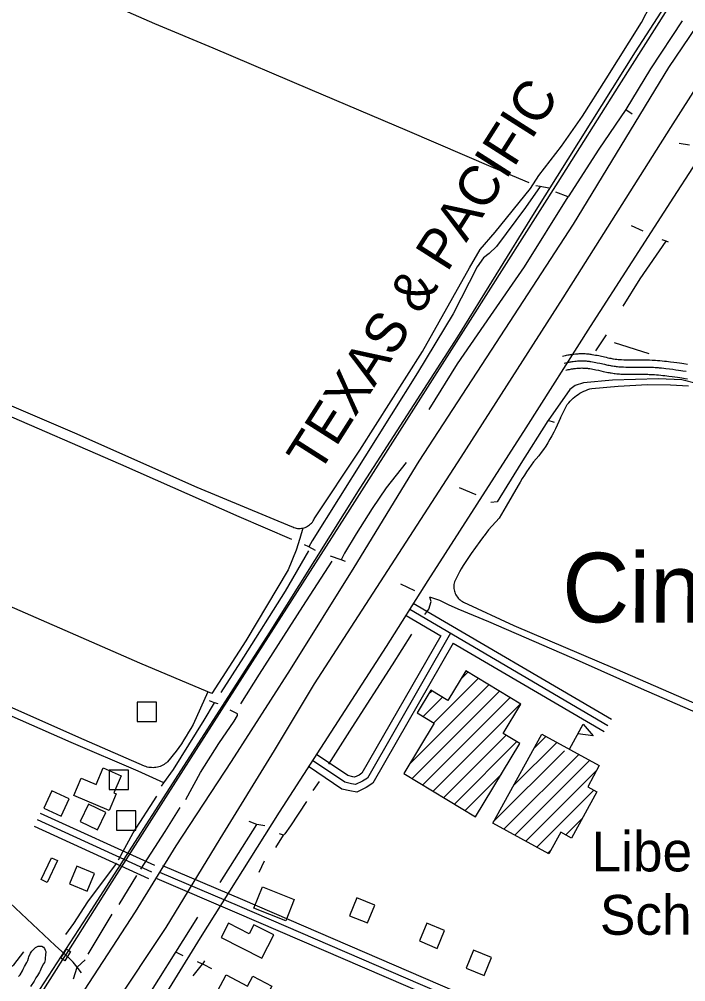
# Model space of a CAD drawing. Extents: x 3297735 to 3335592, y 670436 to 695807.
# Drawn here: x 3309705 to 3311094, y 687985 to 689991 of the extents above; entities that cross this region are included whole.
import ezdxf

# ---------------------------------------------------------------- set-up
doc = ezdxf.new("R2010")
doc.units = 0
for name, color, linetype in [('V-BLDG-IDEN', 7, 'Continuous'), ('V-BLDG-OTLN', 7, 'Continuous'), ('V-BRDG-OTLN', 7, 'Continuous'), ('V-DTCH-CNTR', 7, 'Continuous'), ('V-RAIL-IDEN', 7, 'Continuous'), ('V-RAIL-TRAK', 7, 'Continuous'), ('V-ROAD-CNTR', 7, 'Continuous'), ('V-SITE-VEGE', 7, 'Continuous'), ('V-TOPO-GNAM-IDEN', 7, 'Continuous'), ('V-TOPO-SHOR', 7, 'Continuous')]:
    doc.layers.add(name, color=color, linetype=linetype)

msp = doc.modelspace()

# ---------------------------------------------------------------- linework, layer by layer
at = {"layer": 'V-BLDG-OTLN'}
for p, q in [((3310625.6, 688616.3), (3310639.5, 688630.2)), ((3310518.3, 688438.3), (3310683.6, 688603.6)), ((3310568.8, 688524.1), (3310661.5, 688616.9)), ((3310523.7, 688408.3), (3310705.6, 688590.3)), ((3310557.2, 688583.3), (3310565.2, 688591.3)), ((3310545.8, 688395), (3310727.7, 688577)), ((3310546.7, 688537.4), (3310587.3, 688578)), ((3310567.8, 688381.7), (3310749.7, 688563.7)), ((3310851.3, 688469.3), (3310880.1, 688521.9)), ((3310589.9, 688368.4), (3310720, 688498.6)), ((3310611.9, 688355.1), (3310742, 688485.3)), ((3310734.9, 688393.4), (3310825.1, 688483.6)), ((3310777.8, 688471.6), (3310802.3, 688496.1)), ((3310692.8, 688317.7), (3310841.1, 688466)), ((3310714.8, 688302.6), (3310870.8, 688458.5)), ((3310737.7, 688290.1), (3310893.6, 688446)), ((3310760.5, 688277.5), (3310908.2, 688425.3)), ((3310634, 688341.8), (3310709.8, 688417.6)), ((3310783.4, 688265), (3310902.4, 688384)), ((3310844.3, 688290.6), (3310878.3, 688324.6)), ((3310806.2, 688252.5), (3310813.6, 688259.9))]:
    msp.add_line(p, q, dxfattribs=at)
for points in [[(3310656, 688328.5), (3310748.3, 688481.5), (3310713.6, 688502.4), (3310750.3, 688563.3), (3310635.4, 688632.6), (3310598.4, 688571.2), (3310562.9, 688592.7), (3310534.1, 688545), (3310569.7, 688523.5), (3310506.5, 688418.7)], [(3309951, 688527.5), (3309991, 688527.5), (3309991, 688567.5), (3309951, 688567.5)], [(3310880.1, 688521.9), (3310900.8, 688497.3), (3310869, 688501.6)], [(3310692, 688315.1), (3310793.8, 688500.8), (3310913.6, 688435.1), (3310889.5, 688391.1), (3310908.9, 688380.4), (3310856.1, 688284.1), (3310833.6, 688296.4), (3310808.8, 688251.1)], [(3309865.2, 688395.6), (3309880, 688430.3), (3309917.5, 688414.2), (3309902.3, 688378.6), (3309907.1, 688376.5), (3309892.2, 688341.8), (3309818.9, 688373.2), (3309834.2, 688408.9)], [(3309892.7, 688385.6), (3309932.7, 688385.6), (3309932.7, 688425.6), (3309892.7, 688425.6)], [(3309756, 688346.6), (3309792.2, 688329.5), (3309809.3, 688365.6), (3309773.1, 688382.8)], [(3309832, 688318.4), (3309868.2, 688301.3), (3309885.3, 688337.4), (3309849.2, 688354.5)], [(3309907.8, 688300.7), (3309947.8, 688300.7), (3309947.8, 688340.7), (3309907.8, 688340.7)], [(3309750.8, 688197.8), (3309772.2, 688243), (3309784.8, 688237), (3309763.5, 688191.8)], [(3309861.9, 688210.1), (3309825, 688225.5), (3309809.6, 688188.6), (3309846.5, 688173.2)], [(3310260.2, 688111.4), (3310193.8, 688137.8), (3310211.7, 688182.7), (3310278.1, 688156.2)], [(3310393.5, 688122.3), (3310430.5, 688107.1), (3310445.8, 688144.1), (3310408.8, 688159.3)], [(3310126, 688076.9), (3310210.3, 688033.6), (3310235.2, 688082.2), (3310193.8, 688103.4), (3310184, 688084.4), (3310141.1, 688106.4)], [(3310538.9, 688069.5), (3310575.9, 688054.2), (3310591.2, 688091.2), (3310554.2, 688106.5)], [(3310636.6, 688013.1), (3310673.6, 687997.9), (3310688.8, 688034.9), (3310651.8, 688050.1)], [(3310136.4, 687999), (3310181, 687975.3), (3310192.1, 687996.1), (3310231.1, 687975.3), (3310198.2, 687913.5), (3310167.9, 687929.7), (3310171.5, 687936.6), (3310118.2, 687965)]]:
    msp.add_lwpolyline(points, close=True, dxfattribs=at)
at = {"layer": 'V-BRDG-OTLN'}
msp.add_lwpolyline([(3309808.1, 688050), (3309811.8, 688047.7), (3309800, 688028.4), (3309796, 688030.8), (3309791.7, 688033.4), (3309803.5, 688052.8)], close=True, dxfattribs=at)
at = {"layer": 'V-DTCH-CNTR'}
for points in [[(3310295.8, 688930.4), (3310298.4, 688931.1), (3310300.9, 688931.9), (3310303.4, 688933), (3310305.8, 688934.2), (3310308.1, 688935.7), (3310310.2, 688937.3), (3310312.2, 688939.1), (3310314.1, 688941), (3310315.8, 688943.1), (3310317.4, 688945.2), (3310318.7, 688947.6), (3310319.9, 688950), (3310414.7, 689092.6), (3310545.5, 689298.8), (3310643.4, 689472.9), (3310665.8, 689511.2), (3310697, 689547.7), (3310770.1, 689638.8), (3310788, 689665.8), (3310835.2, 689726.5), (3310879, 689789.1), (3310928.3, 689867.4), (3311001.7, 689984.9), (3311020.6, 690020.6)], [(3309382.6, 689319.9), (3309443.7, 689290.3), (3309820.5, 689129.3), (3310075.2, 689015.4), (3310272.3, 688933.9), (3310274.8, 688932.7), (3310277.2, 688931.7), (3310279.8, 688930.9), (3310282.4, 688930.3), (3310285.1, 688929.9), (3310287.8, 688929.7), (3310290.5, 688929.7), (3310293.1, 688930), (3310295.8, 688930.4)], [(3310832.7, 689160.5), (3310844.6, 689184.2), (3310847.1, 689187.9), (3310849.9, 689191.4), (3310852.8, 689194.8), (3310855.9, 689198), (3310859.1, 689201.1), (3310862.5, 689204), (3310866, 689206.7), (3310869.7, 689209.3), (3310873.5, 689211.6), (3310877.4, 689213.8), (3310881.4, 689215.8), (3310885.5, 689217.6), (3310889.6, 689219.1), (3310893.9, 689220.5), (3310898.2, 689221.6), (3310953.2, 689226.2), (3311014.4, 689229.9), (3311062.2, 689229.2), (3311099.4, 689227)], [(3310832.7, 689160.5), (3310829.6, 689152.7), (3310826.2, 689145.1), (3310822.7, 689137.6), (3310819, 689130.2), (3310815, 689122.8), (3310810.9, 689115.6), (3310806.6, 689108.5), (3310802, 689101.5), (3310797.3, 689094.6), (3310792.5, 689087.9), (3310787.4, 689081.3), (3310782, 689074.8), (3310776.8, 689068.3), (3310771.8, 689061.6), (3310766.9, 689054.7), (3310762.1, 689047.8), (3310757.6, 689040.7), (3310753.2, 689033.6), (3310749, 689026.3), (3310744.9, 689018.9), (3310719.6, 688975.8), (3310705.1, 688951.2), (3310682.6, 688926.7), (3310673.5, 688914.6), (3310672.5, 688913.2)], [(3310098.2, 688588.9), (3309956.2, 688648.9), (3309595.1, 688806.2), (3309330.9, 688922.8), (3309246, 688966.4)], [(3310295.8, 688930.4), (3310289.4, 688908.6), (3310282, 688884.1), (3310265.7, 688843.1), (3310176.9, 688695.1), (3310106.2, 688585.5), (3310098.2, 688588.9)], [(3310672.5, 688913.2), (3310664.5, 688902.3), (3310655.7, 688889.9), (3310647, 688877.4), (3310638.6, 688864.8), (3310630.2, 688852.1), (3310626.2, 688845.6), (3310622.4, 688839), (3310618.7, 688832.3), (3310615.3, 688825.5), (3310612.1, 688818.6), (3310611.4, 688815.9), (3310610.9, 688813.1), (3310610.7, 688810.3), (3310610.6, 688807.5), (3310610.8, 688804.7), (3310611.2, 688801.9), (3310611.9, 688799.2), (3310612.7, 688796.5), (3310613.7, 688793.8), (3310615, 688791.3), (3310616.4, 688788.9), (3310618.1, 688786.6), (3310619.9, 688784.4), (3310621.8, 688782.4), (3310623.9, 688780.6), (3310626.2, 688778.9), (3310628.6, 688777.4), (3310631.1, 688776.1), (3310735.8, 688727.5), (3310946.4, 688638), (3311142.9, 688552.1)], [(3310098.2, 688588.9), (3310067.2, 688521.2), (3310062.7, 688512.9), (3310058, 688504.7), (3310053.1, 688496.6), (3310048, 688488.6), (3310042.8, 688480.7), (3310037.4, 688473), (3310031.8, 688465.3), (3310026, 688457.8), (3310020.1, 688450.4), (3310014, 688443.2), (3310011.8, 688441.2), (3310009.4, 688439.3), (3310006.9, 688437.6), (3310004.2, 688436.1), (3310001.5, 688434.8), (3309998.7, 688433.6), (3309995.8, 688432.7), (3309992.9, 688431.9), (3309989.9, 688431.3), (3309986.9, 688431), (3309983.9, 688430.8), (3309980.9, 688430.9), (3309977.9, 688431.1), (3309974.9, 688431.5), (3309971.9, 688432.2), (3309969, 688433), (3309966.2, 688434.1), (3309840.4, 688488.8), (3309609.9, 688590.9)]]:
    msp.add_lwpolyline(points, dxfattribs=at)
at = {"layer": 'V-RAIL-TRAK'}
msp.add_line((3309796, 688030.8), (3309808.1, 688050), dxfattribs=at)
for points in [[(3309808.1, 688050), (3309899, 688193.2), (3310015.6, 688376), (3310202, 688668.6), (3310394.6, 688970), (3310645.2, 689363.7), (3310827.9, 689652), (3310955.4, 689853.2), (3311056.6, 690012.8)], [(3309629.7, 687768.9), (3309711.7, 687897.9), (3309796, 688030.8)]]:
    msp.add_lwpolyline(points, dxfattribs=at)
at = {"layer": 'V-ROAD-CNTR'}
for points in [[(3307989.7, 685203.5), (3308196.3, 685525.3), (3308404.7, 685852.9), (3308557.6, 686090.2), (3308674.9, 686277), (3308927, 686671.8), (3309096.4, 686945.4), (3309283.1, 687231.7), (3309430.3, 687466.7), (3309581.3, 687700.8), (3309711.8, 687912.5), (3309856.5, 688135.1), (3310066.7, 688463.2), (3310226.6, 688711.8), (3310415.6, 689013.7), (3310618.8, 689329.5), (3310778.8, 689588), (3310989.4, 689923.2), (3311166.1, 690197.8)], [(3308174.9, 685226), (3308263.5, 685367.6), (3308435.7, 685641.8), (3308647, 685964.7), (3308793.7, 686193.8), (3308928.9, 686412.8), (3309036.3, 686579.5), (3309149, 686751.1), (3309260.9, 686938.2), (3309393.9, 687135), (3309494.1, 687288.1), (3309584.7, 687440.3), (3309680.4, 687587.1), (3309796.5, 687774.4), (3309900.6, 687931.7), (3310011.1, 688097.3), (3310123.4, 688282.6), (3310236.9, 688466.8), (3310320.4, 688605.6), (3310625.8, 689078.4), (3310838.6, 689410.5), (3311062.6, 689765.7), (3311277.2, 690103)], [(3311173.2, 690061.5), (3311058.2, 689890.8), (3310859.1, 689563.9), (3310688.1, 689301.1), (3310537.7, 689070.3), (3310402, 688848), (3310269.4, 688635.5), (3310146.3, 688443.6), (3310031.2, 688268.1), (3309946.4, 688130.1), (3309811.6, 687923.1), (3309637.7, 687650.2)], [(3311312.8, 690002.2), (3311226.4, 689864.9), (3311068.1, 689620.5), (3310895, 689350.5), (3310760.4, 689139.4), (3310556.2, 688820.9), (3310469.9, 688683.7), (3310246.8, 688338.2), (3310082.3, 688075.9), (3309879.2, 687746.8), (3309683.2, 687442.4), (3309531.2, 687196.5), (3309314, 686854.6), (3309239, 686744.1), (3309102.9, 686531.9), (3308983.8, 686348.9), (3308876.7, 686179.2), (3308718, 685929.8), (3308580.9, 685718.4), (3308449.6, 685508), (3308374.1, 685384.2), (3308315.9, 685291.6)], [(3310837.2, 689289), (3310840.1, 689289.7), (3310843, 689290.3), (3310845.7, 689290.9), (3310848.2, 689291.4), (3310850.6, 689291.8), (3310852.8, 689292.2), (3310855, 689292.5), (3310857, 689292.8), (3310860.7, 689293.2), (3310864, 689293.6), (3310866.9, 689293.8), (3310869.4, 689294), (3310871.6, 689294.1), (3310873.6, 689294.2), (3310877, 689294.3), (3310879.6, 689294.2), (3310881.5, 689294.2), (3310884.4, 689294.1), (3310887.3, 689293.9), (3310889.7, 689293.7), (3310892, 689293.5), (3310894.3, 689293.2), (3310896.4, 689292.9), (3310898.5, 689292.6), (3310902.4, 689292), (3310906.1, 689291.3), (3310909.4, 689290.7), (3310912.6, 689290), (3310918.3, 689288.7), (3310928.2, 689286.5), (3310931.7, 689285.7), (3310934.8, 689285), (3310937.5, 689284.5), (3310939.9, 689284), (3310941.9, 689283.6), (3310943.6, 689283.3), (3310946.6, 689282.9), (3310948.9, 689282.5), (3310950.5, 689282.3), (3310953, 689282.1), (3310955.5, 689281.9), (3310957.9, 689281.7), (3310960.3, 689281.6), (3310965, 689281.4), (3310969.4, 689281.2), (3310973.6, 689281.2), (3310977.5, 689281.1), (3311008, 689281.1), (3311011.9, 689281.1), (3311015.4, 689281.1), (3311018.4, 689281), (3311023.7, 689280.8), (3311027.7, 689280.6), (3311030.8, 689280.4), (3311035.3, 689280.1), (3311037.6, 689279.9), (3311039.8, 689279.7), (3311044.8, 689279.2), (3311049.5, 689278.7), (3311053.9, 689278.2), (3311062.1, 689277.3), (3311069.2, 689276.4), (3311075.5, 689275.5), (3311081, 689274.8), (3311085.8, 689274), (3311090, 689273.4), (3311097.4, 689272.2)], [(3310840.6, 689274.4), (3310843.4, 689275.1), (3310846.1, 689275.6), (3310848.6, 689276.2), (3310850.9, 689276.6), (3310853.1, 689277), (3310855.2, 689277.3), (3310857.2, 689277.6), (3310859, 689277.9), (3310862.4, 689278.3), (3310865.4, 689278.7), (3310868, 689278.9), (3310870.3, 689279), (3310872.3, 689279.1), (3310874, 689279.2), (3310877.1, 689279.3), (3310879.4, 689279.2), (3310881.1, 689279.2), (3310883.6, 689279.1), (3310886.2, 689279), (3310888.3, 689278.8), (3310890.4, 689278.6), (3310892.4, 689278.3), (3310894.3, 689278.1), (3310896.2, 689277.8), (3310899.9, 689277.2), (3310903.3, 689276.6), (3310906.5, 689276), (3310909.4, 689275.3), (3310915, 689274.1), (3310924.9, 689271.9), (3310928.5, 689271), (3310931.8, 689270.3), (3310934.6, 689269.8), (3310937, 689269.3), (3310939.2, 689268.9), (3310941.1, 689268.5), (3310944.4, 689268), (3310946.9, 689267.7), (3310948.8, 689267.4), (3310951.6, 689267.1), (3310954.4, 689266.9), (3310957, 689266.7), (3310959.5, 689266.6), (3310964.4, 689266.4), (3310969.1, 689266.2), (3310973.4, 689266.2), (3310977.4, 689266.1), (3311007.9, 689266.1), (3311011.8, 689266.1), (3311015.1, 689266.1), (3311018, 689266), (3311023.1, 689265.8), (3311026.9, 689265.6), (3311029.8, 689265.5), (3311034.1, 689265.2), (3311036.2, 689265), (3311038.4, 689264.8), (3311043.3, 689264.3), (3311047.9, 689263.8), (3311052.2, 689263.3), (3311060.3, 689262.4), (3311067.3, 689261.5), (3311073.5, 689260.7), (3311078.9, 689259.9), (3311083.6, 689259.2), (3311087.7, 689258.6), (3311094.9, 689257.4)], [(3310844, 689259.8), (3310846.7, 689260.4), (3310849.2, 689261), (3310851.5, 689261.4), (3310853.7, 689261.9), (3310855.7, 689262.2), (3310857.6, 689262.5), (3310859.4, 689262.8), (3310861, 689263), (3310864.1, 689263.4), (3310866.8, 689263.7), (3310869.1, 689263.9), (3310871.2, 689264.1), (3310872.9, 689264.1), (3310874.4, 689264.2), (3310877.2, 689264.3), (3310879.2, 689264.2), (3310880.6, 689264.2), (3310882.9, 689264.1), (3310885.1, 689264), (3310887, 689263.8), (3310888.8, 689263.7), (3310890.6, 689263.4), (3310892.3, 689263.2), (3310893.9, 689263), (3310897.3, 689262.4), (3310900.5, 689261.9), (3310903.5, 689261.3), (3310906.3, 689260.7), (3310911.8, 689259.5), (3310921.6, 689257.2), (3310925.3, 689256.4), (3310928.7, 689255.7), (3310931.6, 689255.1), (3310934.2, 689254.5), (3310936.6, 689254.1), (3310938.6, 689253.8), (3310942.2, 689253.2), (3310944.9, 689252.8), (3310947.1, 689252.5), (3310950.2, 689252.2), (3310953.3, 689251.9), (3310956.1, 689251.8), (3310958.8, 689251.6), (3310963.9, 689251.4), (3310968.7, 689251.2), (3310973.2, 689251.2), (3310977.4, 689251.1), (3311007.9, 689251.1), (3311011.6, 689251.1), (3311014.8, 689251.1), (3311017.6, 689251), (3311022.5, 689250.8), (3311026.2, 689250.7), (3311028.8, 689250.5), (3311032.9, 689250.2), (3311034.9, 689250.1), (3311036.9, 689249.9), (3311041.7, 689249.4), (3311046.3, 689248.9), (3311050.5, 689248.4), (3311058.4, 689247.5), (3311065.4, 689246.6), (3311071.4, 689245.8), (3311076.7, 689245.1), (3311081.3, 689244.4), (3311085.4, 689243.8), (3311092.4, 689242.6), (3311097.7, 689241.7)], [(3310526.1, 688774), (3310939.4, 688531.9)], [(3310511, 688748.1), (3310583.6, 688705.6)], [(3310518.6, 688761.1), (3310931.8, 688519)], [(3310604, 688711), (3310430.5, 688409.2), (3310420.6, 688402.6), (3310405.9, 688395.7), (3310397.1, 688397.1), (3310383.3, 688400.4), (3310316.2, 688445.8)], [(3310583.6, 688705.6), (3310419.2, 688419.7), (3310413.2, 688415.6), (3310403.7, 688411.2), (3310400.1, 688411.8), (3310389.4, 688414.3), (3310324.6, 688458.2)], [(3310609.5, 688690.4), (3310441.7, 688398.7), (3310428, 688389.5), (3310408.2, 688380.1), (3310394.2, 688382.3), (3310377.1, 688386.4), (3310307.8, 688433.3)], [(3310609.5, 688690.4), (3310924.2, 688506)], [(3309981.6, 688213), (3309743.2, 688321.9)], [(3309987.9, 688226.7), (3309749.5, 688335.5)], [(3309975.4, 688199.4), (3309737, 688308.2)], [(3310003.4, 688227.1), (3310170.2, 688156), (3310612.4, 687965)], [(3309997.5, 688213.3), (3310164.3, 688142.2), (3310606.4, 687951.3)], [(3309991.7, 688199.5), (3310158.4, 688128.4), (3310600.5, 687937.5)], [(3309689.5, 688016.8), (3309693.6, 688019.5), (3309714.9, 688047.1)]]:
    msp.add_lwpolyline(points, dxfattribs=at)
at = {"layer": 'V-SITE-VEGE'}
for points in [[(3309703.2, 687995.3), (3309707, 687999.2), (3309711.6, 688007.1), (3309713.5, 688010.8), (3309716, 688016.1), (3309720.9, 688024.9), (3309722.8, 688028.8), (3309724.5, 688033.9), (3309725.3, 688036.8), (3309728.3, 688043.9), (3309731.1, 688048.4)], [(3309731.1, 688048.4), (3309734, 688051.3), (3309739.1, 688055.8), (3309741.8, 688057.3), (3309744.8, 688058.4), (3309748.2, 688058.6), (3309752.2, 688058.5), (3309755.7, 688056.4), (3309757.5, 688053.7), (3309759.1, 688050.2), (3309760.1, 688047.5), (3309760, 688040.1), (3309759.1, 688034.5), (3309759.1, 688030.2), (3309757.4, 688024.9), (3309755.5, 688022), (3309751.7, 688014.1), (3309748.9, 688007.4), (3309747.5, 688004.8), (3309743.2, 687997.4), (3309739.7, 687992.9), (3309736.4, 687986), (3309728.5, 687974.7)]]:
    msp.add_lwpolyline(points, dxfattribs=at)
at = {"layer": 'V-TOPO-SHOR'}
for p, q in [((3310968.8, 689803), (3310981.9, 689794)), ((3311101.4, 689728.8), (3311080.4, 689732.3)), ((3310790.5, 689642.5), (3310781.4, 689644.3)), ((3310808.6, 689639), (3310790.5, 689642.5)), ((3310848.8, 689621.4), (3310823.4, 689630.5)), ((3311005.2, 689549.5), (3310980.6, 689560.6)), ((3311053.2, 689528.6), (3311044.7, 689531.7)), ((3311057.8, 689526.9), (3311053.2, 689528.6)), ((3310906.8, 689300.1), (3310928.8, 689333.7)), ((3311017.6, 689293.7), (3310945.1, 689316.9)), ((3310820.5, 689150.6), (3310807.4, 689154.9)), ((3310657.1, 688999.6), (3310622.6, 689014.1)), ((3310315.6, 688903.8), (3310308.2, 688891.1)), ((3310308.2, 688891.1), (3310299.1, 688895.8)), ((3310322.1, 688883.9), (3310308.2, 688891.1)), ((3310375.5, 688864.1), (3310353.4, 688872)), ((3310384.7, 688860.8), (3310375.5, 688864.1)), ((3310529.6, 688799.3), (3310500, 688813.8)), ((3310111.7, 688566.4), (3310101.2, 688569.9)), ((3310119.4, 688563.8), (3310111.7, 688566.4)), ((3310329.9, 688402.2), (3310316.5, 688383.3)), ((3310001.5, 688392.6), (3310006.3, 688399.2)), ((3310123.6, 688191.4), (3310200.2, 688312.5)), ((3310200.2, 688312.5), (3310184, 688318.9)), ((3310217, 688309.3), (3310200.2, 688312.5)), ((3310239.6, 688264.3), (3310256, 688290.1)), ((3310256, 688290.1), (3310247.4, 688293.2)), ((3310205, 688212.7), (3310216.1, 688236.5)), ((3309949.2, 688206), (3309912.8, 688145.3)), ((3310031.1, 688046.1), (3310077.2, 688119.1)), ((3310046.3, 688038.4), (3310031.1, 688046.1)), ((3309842.4, 688030.3), (3309825.7, 688014.8)), ((3310067.3, 687996.8), (3310086.8, 688021.5)), ((3310086.8, 688021.5), (3310076.8, 688025.9)), ((3310090.9, 688027.9), (3310086.8, 688021.5)), ((3309818.4, 687990.5), (3309825.7, 688014.8)), ((3309834.8, 688003.1), (3309825.7, 688014.8))]:
    msp.add_line(p, q, dxfattribs=at)
for points in [[(3309987.7, 689981.5), (3309838.3, 690047.5), (3309744.3, 690089)], [(3311086.2, 689987.9), (3311020.4, 689888.2), (3310968.8, 689803)], [(3310767.4, 689650.3), (3310693, 689681.9), (3310514.4, 689758.5), (3310311.2, 689845.2), (3310108.8, 689931), (3309987.7, 689981.5)], [(3310968.8, 689803), (3310912.9, 689720.6), (3310848.8, 689621.4)], [(3310790.5, 689642.5), (3310759.9, 689598.7), (3310699.6, 689517.2), (3310684.3, 689503.2), (3310672.7, 689493.7), (3310659.2, 689475.3), (3310609.3, 689376.8), (3310535.1, 689253.9), (3310315.6, 688903.8)], [(3310559.4, 689177.9), (3310618.1, 689272.7), (3310687.5, 689373.5), (3310757.8, 689475.2), (3310848.8, 689621.4)], [(3310963.5, 689392.8), (3310999.1, 689449.9), (3311053.2, 689528.6)], [(3310272.8, 688906.9), (3310163.6, 688954.2), (3309916.4, 689062.7), (3309656.9, 689175.8), (3309385.7, 689292.5)], [(3311960.5, 688870.9), (3311935.3, 688875.8), (3311918.6, 688877.8), (3311897.5, 688882.5), (3311827.4, 688916.9), (3311777.5, 688940.4), (3311760.9, 688952.1), (3311725, 688971.1), (3311618.8, 689015.7), (3311471.6, 689081.1), (3311252.4, 689179.2), (3311147.1, 689221.1), (3311118.2, 689231.2), (3311085.7, 689239.5), (3311037.2, 689241.9), (3310941.1, 689238.7), (3310881, 689233.4), (3310863.3, 689227.4), (3310852.6, 689219.6), (3310807.4, 689154.9)], [(3310807.4, 689154.9), (3310806.8, 689154.1), (3310750.1, 689064.9), (3310700.6, 688985.3), (3310687.5, 688983.5)], [(3310511.5, 689066.9), (3310469.3, 689014.3), (3310440.4, 688971.4), (3310407, 688918.7)], [(3310407, 688918.7), (3310382.6, 688878.3), (3310375.5, 688864.1)], [(3310125.5, 688587.7), (3310173.1, 688661.3), (3310259.8, 688799), (3310308.7, 688883.3)], [(3310166.5, 688564), (3310205.4, 688625.5), (3310295.7, 688766.7), (3310357, 688861.5)], [(3310550.5, 688750.2), (3310558.7, 688761.1), (3310563.2, 688777.6), (3310560.9, 688786.5)], [(3312479, 687971.6), (3312263.8, 688061.3), (3312256, 688064), (3312251.7, 688064.1), (3312234.3, 688066), (3312221.3, 688067.1), (3312211.8, 688070.7), (3312192.8, 688081.3), (3312182.4, 688084.1), (3312168.6, 688089.5), (3312042.4, 688144.1), (3311922.3, 688194.3), (3311779.8, 688255.3), (3311633.8, 688318.8), (3311455.8, 688397.6), (3311315.8, 688458.5), (3311162.9, 688524.8), (3311001.4, 688595.5), (3310872.6, 688652.8), (3310683.4, 688735.2), (3310619.5, 688761.2), (3310599.6, 688770.2), (3310581.5, 688779.1), (3310560.9, 688786.5)], [(3309825.7, 688014.8), (3309817.2, 688025.6), (3309808.6, 688034.5), (3309780, 688060.3), (3309685.5, 688149.3), (3309625.6, 688200), (3309552.6, 688251), (3309463.9, 688307.4), (3309340.3, 688380.9), (3309247.1, 688432.1), (3309226.2, 688442.9), (3309220.1, 688448.3), (3309212.5, 688471.2), (3309182, 688555.8), (3309172.8, 688583.9), (3309162.2, 688716.5), (3309158.1, 688757.6)], [(3310006.3, 688399.2), (3309952.9, 688423.6), (3309813.5, 688483.6), (3309625, 688566.3), (3309390.9, 688667.2), (3309209.4, 688748), (3309192.7, 688753.5), (3309176.9, 688756.4), (3309158.1, 688757.6)], [(3310522.6, 688709.2), (3310481.9, 688645.1), (3310398.2, 688514.9), (3310349.4, 688438.4)], [(3310006.3, 688399.2), (3310026.7, 688427.3), (3310090.6, 688529.8), (3310111.7, 688566.4)], [(3310052.2, 688364.4), (3310082.9, 688420.8), (3310121, 688481.1), (3310152.9, 688527.6), (3310160, 688539.7), (3310160.1, 688543.1), (3310144.8, 688551.1)], [(3309912, 688238.8), (3309942.2, 688294.9), (3309991.5, 688371.5)], [(3310039.6, 688348), (3310008.5, 688298), (3309957.6, 688219.2)], [(3310303.7, 688360.3), (3310270.3, 688309.3), (3310258.7, 688292.7), (3310256, 688290.1)], [(3309907.5, 688231.9), (3309886.3, 688203.5), (3309847.4, 688151), (3309818.2, 688106.2), (3309801.6, 688083.3)], [(3309897.7, 688125.6), (3309872.8, 688083.5), (3309847.8, 688041.8)], [(3309943.7, 687910.7), (3309962.1, 687935.9), (3310029.6, 688043.8), (3310031.1, 688046.1)], [(3310106.4, 688011.2), (3310090.5, 688019.9), (3310086.8, 688021.5)]]:
    msp.add_lwpolyline(points, dxfattribs=at)

# ---------------------------------------------------------------- texts
at = {"layer": 'V-BLDG-IDEN'}
for s, p in [('Liberty', (3310897.4, 688214.6)), ('School', (3310914.9, 688082.5))]:
    msp.add_text(s, height=83, dxfattribs=at).set_placement(p)
at = {"layer": 'V-RAIL-IDEN'}
msp.add_text('TEXAS & PACIFIC', height=83, rotation=57.5422, dxfattribs=at).set_placement((3310328.5, 689040.5))
at = {"layer": 'V-TOPO-GNAM-IDEN'}
msp.add_text('Cinclare', height=145, rotation=359.6879, dxfattribs=at).set_placement((3310836, 688734.4))

doc.saveas('drawing.dxf')
